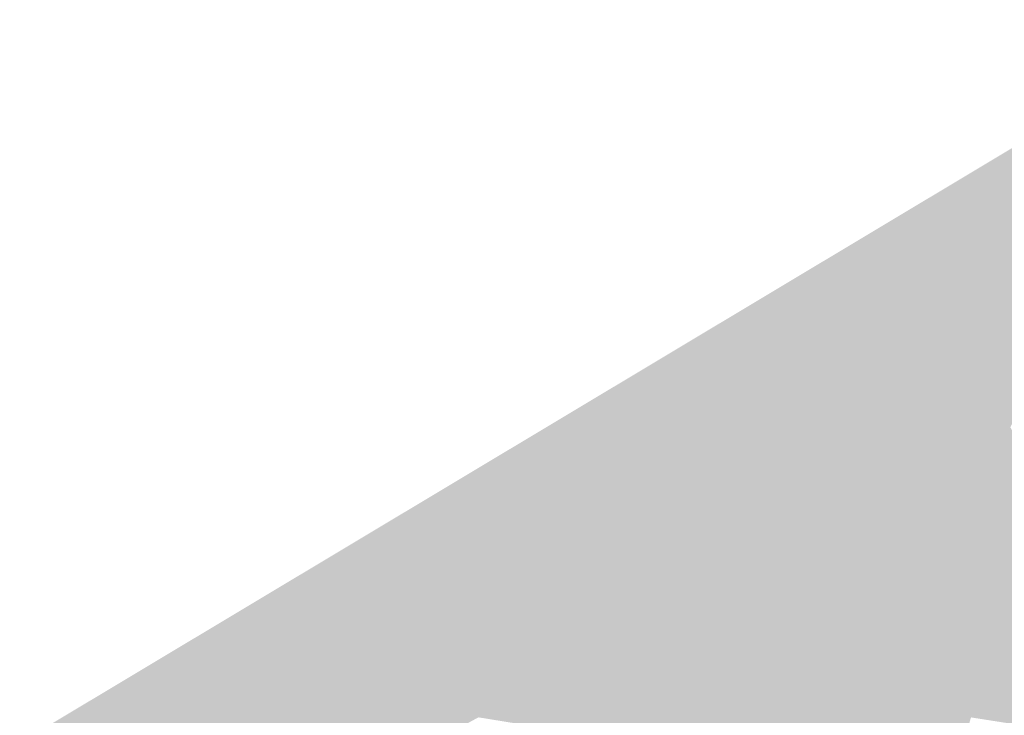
# Model space of a CAD drawing. Header units: metres. Extents: x 164696 to 183842, y 382615 to 387356.
# Tile 782 of 1056: x 182716.74 to 182719.78, y 386655.06 to 386657.2. Entities that reach past the tile are written whole.
import ezdxf

# ---------------------------------------------------------------- set-up
doc = ezdxf.new("R2010")
doc.units = ezdxf.units.M
doc.layers.add('C3D-SURFACE_TINSURFACE', color=7, linetype='Continuous')

msp = doc.modelspace()

# ---------------------------------------------------------------- linework, layer by layer
at = {"layer": 'C3D-SURFACE_TINSURFACE', "color": 11, "linetype": 'Continuous', "lineweight": -3, "true_color": 0xff8585}
for points in [[(182714.2799, 386653.4281), (182720.4644, 386657.2005), (182712.5531, 386652.4572)], [(182718.6247, 386656.0207), (182720.4644, 386657.2005), (182714.2799, 386653.4281)], [(182720.4644, 386657.2005), (182718.127, 386655.4737), (182719.3889, 386655.7201)], [(182718.6247, 386656.0207), (182718.127, 386655.4737), (182720.4644, 386657.2005)], [(182720.4644, 386657.2005), (182719.3889, 386655.7201), (182719.4261, 386655.7404)], [(182720.4644, 386657.2005), (182719.4261, 386655.7404), (182719.4634, 386655.7606)], [(182720.4644, 386657.2005), (182719.4634, 386655.7606), (182719.5007, 386655.7808)], [(182720.4644, 386657.2005), (182719.5007, 386655.7808), (182719.538, 386655.8011)], [(182720.4644, 386657.2005), (182719.538, 386655.8011), (182719.5752, 386655.8213)], [(182720.4644, 386657.2005), (182719.5752, 386655.8213), (182719.6125, 386655.8415)], [(182720.4644, 386657.2005), (182719.6125, 386655.8415), (182719.6498, 386655.8617)], [(182719.687, 386655.882), (182720.4644, 386657.2005), (182719.6498, 386655.8617)], [(182719.687, 386655.882), (182719.7243, 386655.9033), (182720.4644, 386657.2005)], [(182720.4644, 386657.2005), (182719.7243, 386655.9033), (182719.7615, 386655.9236)], [(182720.4644, 386657.2005), (182719.7615, 386655.9236), (182719.7988, 386655.9438)], [(182718.6247, 386656.0207), (182714.2799, 386653.4281), (182715.017, 386653.8201)], [(182718.6247, 386656.0207), (182716.5686, 386654.6451), (182718.127, 386655.4737)], [(182719.7615, 386655.9236), (182719.7243, 386655.9033), (182719.5499, 386655.2786)], [(182719.7615, 386655.9236), (182719.5499, 386655.2786), (182719.5712, 386655.2403)], [(182719.7615, 386655.9236), (182719.5712, 386655.2403), (182719.7988, 386655.9438)], [(182719.7988, 386655.9438), (182719.5712, 386655.2403), (182719.5924, 386655.2021)], [(182720.0576, 386655.4646), (182719.7988, 386655.9438), (182719.5924, 386655.2021)], [(182719.687, 386655.882), (182719.5499, 386655.2786), (182719.7243, 386655.9033)], [(182719.6498, 386655.8617), (182719.6125, 386655.8415), (182719.486, 386655.3934)], [(182719.6498, 386655.8617), (182719.486, 386655.3934), (182719.5073, 386655.3552)], [(182719.687, 386655.882), (182719.6498, 386655.8617), (182719.5073, 386655.3552)], [(182719.687, 386655.882), (182719.5073, 386655.3552), (182719.5286, 386655.3169)], [(182719.687, 386655.882), (182719.5286, 386655.3169), (182719.5499, 386655.2786)], [(182719.6125, 386655.8415), (182719.5752, 386655.8213), (182719.4648, 386655.4317)], [(182719.6125, 386655.8415), (182719.4648, 386655.4317), (182719.486, 386655.3934)], [(182719.538, 386655.8011), (182719.5007, 386655.7808), (182719.4222, 386655.5083)], [(182719.538, 386655.8011), (182719.4222, 386655.5083), (182719.4435, 386655.47)], [(182719.538, 386655.8011), (182719.4435, 386655.47), (182719.5752, 386655.8213)], [(182719.5752, 386655.8213), (182719.4435, 386655.47), (182719.4648, 386655.4317)], [(182719.4634, 386655.7606), (182719.4222, 386655.5083), (182719.5007, 386655.7808)], [(182719.3889, 386655.7201), (182719.4222, 386655.5083), (182719.4261, 386655.7404)], [(182719.4261, 386655.7404), (182719.4222, 386655.5083), (182719.4634, 386655.7606)], [(182719.3517, 386655.6999), (182719.3889, 386655.7201), (182718.127, 386655.4737)], [(182719.3517, 386655.6999), (182719.4222, 386655.5083), (182719.3889, 386655.7201)], [(182719.3144, 386655.6786), (182719.3517, 386655.6999), (182718.127, 386655.4737)], [(182719.2771, 386655.6583), (182719.3144, 386655.6786), (182718.127, 386655.4737)], [(182719.2771, 386655.6583), (182719.4222, 386655.5083), (182719.3144, 386655.6786)], [(182719.3144, 386655.6786), (182719.4222, 386655.5083), (182719.3517, 386655.6999)], [(182719.2399, 386655.6381), (182719.2771, 386655.6583), (182718.127, 386655.4737)], [(182719.2399, 386655.6381), (182719.4222, 386655.5083), (182719.2771, 386655.6583)], [(182719.2399, 386655.6381), (182718.127, 386655.4737), (182719.2026, 386655.6179)], [(182719.1653, 386655.5977), (182719.2026, 386655.6179), (182718.127, 386655.4737)], [(182719.1653, 386655.5977), (182719.4222, 386655.5083), (182719.2026, 386655.6179)], [(182719.2399, 386655.6381), (182719.2026, 386655.6179), (182719.4222, 386655.5083)], [(182719.128, 386655.5774), (182719.1653, 386655.5977), (182718.127, 386655.4737)], [(182719.128, 386655.5774), (182719.4222, 386655.5083), (182719.1653, 386655.5977)], [(182719.0908, 386655.5572), (182719.128, 386655.5774), (182718.127, 386655.4737)], [(182719.0536, 386655.537), (182719.0908, 386655.5572), (182718.127, 386655.4737)], [(182719.0536, 386655.537), (182719.4648, 386655.4317), (182719.0908, 386655.5572)], [(182719.0908, 386655.5572), (182719.4435, 386655.47), (182719.128, 386655.5774)], [(182719.0908, 386655.5572), (182719.4648, 386655.4317), (182719.4435, 386655.47)], [(182719.128, 386655.5774), (182719.4435, 386655.47), (182719.4222, 386655.5083)], [(182719.0163, 386655.5167), (182719.0536, 386655.537), (182718.127, 386655.4737)], [(182719.0163, 386655.5167), (182719.486, 386655.3934), (182719.0536, 386655.537)], [(182719.0536, 386655.537), (182719.486, 386655.3934), (182719.4648, 386655.4317)], [(182718.979, 386655.4965), (182719.0163, 386655.5167), (182718.127, 386655.4737)], [(182718.979, 386655.4965), (182718.127, 386655.4737), (182718.9417, 386655.4763)], [(182718.979, 386655.4965), (182718.9417, 386655.4763), (182719.5286, 386655.3169)], [(182718.979, 386655.4965), (182719.5073, 386655.3552), (182719.0163, 386655.5167)], [(182718.979, 386655.4965), (182719.5286, 386655.3169), (182719.5073, 386655.3552)], [(182719.0163, 386655.5167), (182719.5073, 386655.3552), (182719.486, 386655.3934)], [(182716.8018, 386654.5048), (182718.127, 386655.4737), (182716.5686, 386654.6451)], [(182716.8018, 386654.5048), (182717.3394, 386654.6019), (182718.127, 386655.4737)], [(182717.3394, 386654.6019), (182717.3766, 386654.6222), (182718.127, 386655.4737)], [(182717.3766, 386654.6222), (182717.4139, 386654.6424), (182718.127, 386655.4737)], [(182717.4139, 386654.6424), (182717.4512, 386654.6626), (182718.127, 386655.4737)], [(182717.4512, 386654.6626), (182717.4885, 386654.6829), (182718.127, 386655.4737)], [(182717.4885, 386654.6829), (182717.5257, 386654.7031), (182718.127, 386655.4737)], [(182717.5257, 386654.7031), (182717.563, 386654.7233), (182718.127, 386655.4737)], [(182718.127, 386655.4737), (182717.563, 386654.7233), (182717.6003, 386654.7436)], [(182718.127, 386655.4737), (182717.6003, 386654.7436), (182717.6376, 386654.7638)], [(182717.6748, 386654.784), (182718.127, 386655.4737), (182717.6376, 386654.7638)], [(182717.6748, 386654.784), (182717.712, 386654.8042), (182718.127, 386655.4737)], [(182717.7493, 386654.8256), (182718.127, 386655.4737), (182717.712, 386654.8042)], [(182717.7866, 386654.8458), (182718.127, 386655.4737), (182717.7493, 386654.8256)], [(182717.7866, 386654.8458), (182717.8238, 386654.866), (182718.127, 386655.4737)], [(182717.8238, 386654.866), (182717.8611, 386654.8863), (182718.127, 386655.4737)], [(182717.8611, 386654.8863), (182717.8984, 386654.9065), (182718.127, 386655.4737)], [(182717.8984, 386654.9065), (182717.9357, 386654.9267), (182718.127, 386655.4737)], [(182717.9729, 386654.947), (182718.127, 386655.4737), (182717.9357, 386654.9267)], [(182718.0101, 386654.9672), (182718.127, 386655.4737), (182717.9729, 386654.947)], [(182718.0101, 386654.9672), (182718.1481, 386655.4353), (182718.127, 386655.4737)], [(182718.9045, 386655.4549), (182718.9417, 386655.4763), (182718.127, 386655.4737)], [(182718.127, 386655.4737), (182718.1481, 386655.4353), (182718.6436, 386655.3133)], [(182718.127, 386655.4737), (182718.6436, 386655.3133), (182718.6809, 386655.3336)], [(182718.7182, 386655.3538), (182718.127, 386655.4737), (182718.6809, 386655.3336)], [(182718.7555, 386655.374), (182718.127, 386655.4737), (182718.7182, 386655.3538)], [(182718.7555, 386655.374), (182718.7927, 386655.3942), (182718.127, 386655.4737)], [(182718.8299, 386655.4145), (182718.127, 386655.4737), (182718.7927, 386655.3942)], [(182718.8672, 386655.4347), (182718.127, 386655.4737), (182718.8299, 386655.4145)], [(182718.9045, 386655.4549), (182718.127, 386655.4737), (182718.8672, 386655.4347)], [(182718.9045, 386655.4549), (182719.5499, 386655.2786), (182718.9417, 386655.4763)], [(182718.9417, 386655.4763), (182719.5499, 386655.2786), (182719.5286, 386655.3169)], [(182718.0474, 386654.9874), (182718.1481, 386655.4353), (182718.0101, 386654.9672)], [(182718.0474, 386654.9874), (182718.1692, 386655.3969), (182718.1481, 386655.4353)], [(182718.1692, 386655.3969), (182718.6064, 386655.2931), (182718.1481, 386655.4353)], [(182718.6064, 386655.2931), (182718.6436, 386655.3133), (182718.1481, 386655.4353)], [(182719.3843, 386654.4774), (182718.8672, 386655.4347), (182718.8299, 386655.4145)], [(182718.9045, 386655.4549), (182718.8672, 386655.4347), (182719.5712, 386655.2403)], [(182719.3843, 386654.4774), (182719.5924, 386655.2021), (182718.8672, 386655.4347)], [(182718.8672, 386655.4347), (182719.5924, 386655.2021), (182719.5712, 386655.2403)], [(182718.9045, 386655.4549), (182719.5712, 386655.2403), (182719.5499, 386655.2786)], [(182720.0576, 386655.4646), (182719.5924, 386655.2021), (182720.0348, 386655.0697)], [(182719.3471, 386654.4572), (182718.8299, 386655.4145), (182718.7927, 386655.3942)], [(182719.3843, 386654.4774), (182718.8299, 386655.4145), (182719.3471, 386654.4572)], [(182718.0474, 386654.9874), (182718.0847, 386655.0077), (182718.1692, 386655.3969)], [(182718.0847, 386655.0077), (182718.1903, 386655.3586), (182718.1692, 386655.3969)], [(182718.1903, 386655.3586), (182718.5691, 386655.2729), (182718.1692, 386655.3969)], [(182718.1692, 386655.3969), (182718.5691, 386655.2729), (182718.6064, 386655.2931)], [(182718.7555, 386655.374), (182718.7182, 386655.3538), (182718.5491, 386654.7063)], [(182718.7555, 386655.374), (182718.5491, 386654.7063), (182718.5702, 386654.6679)], [(182719.3098, 386654.437), (182718.7927, 386655.3942), (182718.5702, 386654.6679)], [(182718.7555, 386655.374), (182718.5702, 386654.6679), (182718.7927, 386655.3942)], [(182719.3471, 386654.4572), (182718.7927, 386655.3942), (182719.3098, 386654.437)], [(182718.0847, 386655.0077), (182718.122, 386655.029), (182718.1903, 386655.3586)], [(182718.122, 386655.029), (182718.2114, 386655.3202), (182718.1903, 386655.3586)], [(182718.5318, 386655.2526), (182718.1903, 386655.3586), (182718.2114, 386655.3202)], [(182718.5318, 386655.2526), (182718.5691, 386655.2729), (182718.1903, 386655.3586)], [(182718.7182, 386655.3538), (182718.6809, 386655.3336), (182718.528, 386654.7446)], [(182718.7182, 386655.3538), (182718.528, 386654.7446), (182718.5491, 386654.7063)], [(182718.122, 386655.029), (182718.1592, 386655.0492), (182718.2114, 386655.3202)], [(182718.1592, 386655.0492), (182718.2325, 386655.2818), (182718.2114, 386655.3202)], [(182718.2325, 386655.2818), (182718.4946, 386655.2313), (182718.2114, 386655.3202)], [(182718.5318, 386655.2526), (182718.2114, 386655.3202), (182718.4946, 386655.2313)], [(182718.4857, 386654.8214), (182718.6436, 386655.3133), (182718.6064, 386655.2931)], [(182718.4857, 386654.8214), (182718.5069, 386654.783), (182718.6436, 386655.3133)], [(182718.5069, 386654.783), (182718.528, 386654.7446), (182718.6809, 386655.3336)], [(182718.5069, 386654.783), (182718.6809, 386655.3336), (182718.6436, 386655.3133)], [(182718.4646, 386654.8598), (182718.6064, 386655.2931), (182718.5691, 386655.2729)], [(182718.4646, 386654.8598), (182718.4857, 386654.8214), (182718.6064, 386655.2931)], [(182718.1592, 386655.0492), (182718.1965, 386655.0695), (182718.2325, 386655.2818)], [(182718.2536, 386655.2435), (182718.2325, 386655.2818), (182718.1965, 386655.0695)], [(182718.2536, 386655.2435), (182718.4573, 386655.2111), (182718.2325, 386655.2818)], [(182718.2325, 386655.2818), (182718.4573, 386655.2111), (182718.4946, 386655.2313)], [(182718.5318, 386655.2526), (182718.4946, 386655.2313), (182718.4224, 386654.9365)], [(182718.5318, 386655.2526), (182718.4224, 386654.9365), (182718.4435, 386654.8981)], [(182718.5318, 386655.2526), (182718.4435, 386654.8981), (182718.5691, 386655.2729)], [(182718.4435, 386654.8981), (182718.4646, 386654.8598), (182718.5691, 386655.2729)], [(182718.2536, 386655.2435), (182718.1965, 386655.0695), (182718.2337, 386655.0897)], [(182718.2747, 386655.2051), (182718.2536, 386655.2435), (182718.2337, 386655.0897)], [(182718.2536, 386655.2435), (182718.2747, 386655.2051), (182718.4201, 386655.1908)], [(182718.2536, 386655.2435), (182718.4201, 386655.1908), (182718.4573, 386655.2111)], [(182718.4946, 386655.2313), (182718.4573, 386655.2111), (182718.4013, 386654.9749)], [(182718.4946, 386655.2313), (182718.4013, 386654.9749), (182718.4224, 386654.9365)], [(182718.2747, 386655.2051), (182718.2337, 386655.0897), (182718.271, 386655.1099)], [(182718.2958, 386655.1667), (182718.2747, 386655.2051), (182718.271, 386655.1099)], [(182718.2747, 386655.2051), (182718.2958, 386655.1667), (182718.3828, 386655.1706)], [(182718.2747, 386655.2051), (182718.3828, 386655.1706), (182718.4201, 386655.1908)], [(182718.3802, 386655.0132), (182718.4573, 386655.2111), (182718.4201, 386655.1908)], [(182718.3802, 386655.0132), (182718.4013, 386654.9749), (182718.4573, 386655.2111)], [(182719.3843, 386654.4774), (182719.6137, 386655.1638), (182719.5924, 386655.2021)], [(182720.0348, 386655.0697), (182719.5924, 386655.2021), (182719.6137, 386655.1638)], [(182718.2958, 386655.1667), (182718.271, 386655.1099), (182718.3083, 386655.1301)], [(182718.2958, 386655.1667), (182718.3455, 386655.1504), (182718.3828, 386655.1706)], [(182718.2958, 386655.1667), (182718.3083, 386655.1301), (182718.3169, 386655.1283)], [(182718.2958, 386655.1667), (182718.3169, 386655.1283), (182718.3455, 386655.1504)], [(182718.338, 386655.09), (182718.3828, 386655.1706), (182718.3455, 386655.1504)], [(182718.3591, 386655.0516), (182718.3828, 386655.1706), (182718.338, 386655.09)], [(182718.3591, 386655.0516), (182718.4201, 386655.1908), (182718.3828, 386655.1706)], [(182718.3591, 386655.0516), (182718.3802, 386655.0132), (182718.4201, 386655.1908)], [(182719.403, 386654.4875), (182719.6137, 386655.1638), (182719.3843, 386654.4774)], [(182719.403, 386654.4875), (182719.4353, 386654.5452), (182719.6137, 386655.1638)], [(182719.4369, 386654.5425), (182719.6137, 386655.1638), (182719.4353, 386654.5452)], [(182719.4369, 386654.5425), (182719.635, 386655.1255), (182719.6137, 386655.1638)], [(182720.0943, 386655.0203), (182720.0704, 386655.0478), (182719.6137, 386655.1638)], [(182720.0348, 386655.0697), (182719.6137, 386655.1638), (182720.0704, 386655.0478)], [(182720.0943, 386655.0203), (182719.6137, 386655.1638), (182719.635, 386655.1255)], [(182718.3169, 386655.1283), (182718.338, 386655.09), (182718.3455, 386655.1504)], [(182718.338, 386655.09), (182718.271, 386655.1099), (182718.2337, 386655.0897)], [(182718.338, 386655.09), (182718.3083, 386655.1301), (182718.271, 386655.1099)], [(182718.338, 386655.09), (182718.3169, 386655.1283), (182718.3083, 386655.1301)], [(182719.4309, 386654.5027), (182719.4589, 386654.5179), (182719.635, 386655.1255)], [(182719.4309, 386654.5027), (182719.635, 386655.1255), (182719.4369, 386654.5425)], [(182719.4589, 386654.5179), (182719.6563, 386655.0872), (182719.635, 386655.1255)], [(182720.1002, 386655.0097), (182719.635, 386655.1255), (182720.0294, 386655.0081)], [(182720.0943, 386655.0203), (182719.635, 386655.1255), (182720.1002, 386655.0097)], [(182719.9856, 386655.0072), (182720.0294, 386655.0081), (182719.635, 386655.1255)], [(182719.9856, 386655.0072), (182719.635, 386655.1255), (182719.6563, 386655.0872)], [(182718.3591, 386655.0516), (182718.2337, 386655.0897), (182718.1965, 386655.0695)], [(182718.3591, 386655.0516), (182718.338, 386655.09), (182718.2337, 386655.0897)], [(182719.4589, 386654.5179), (182719.4962, 386654.5381), (182719.6563, 386655.0872)], [(182719.6563, 386655.0872), (182719.4962, 386654.5381), (182719.5335, 386654.5583)], [(182719.6563, 386655.0872), (182719.5335, 386654.5583), (182719.6775, 386655.049)], [(182719.9856, 386655.0072), (182719.6563, 386655.0872), (182719.903, 386655.0136)], [(182719.903, 386655.0136), (182719.6563, 386655.0872), (182719.6775, 386655.049)], [(182718.1592, 386655.0492), (182718.3802, 386655.0132), (182718.1965, 386655.0695)], [(182718.3591, 386655.0516), (182718.1965, 386655.0695), (182718.3802, 386655.0132)]]:
    msp.add_solid(points, dxfattribs=at)
at = {"layer": 'C3D-SURFACE_TINSURFACE', "color": 61, "linetype": 'Continuous', "lineweight": -3, "true_color": 0xe4eb6b}
for points in [[(182716.0491, 386654.3689), (182718.6247, 386656.0207), (182715.017, 386653.8201)], [(182716.0491, 386654.3689), (182716.5686, 386654.6451), (182718.6247, 386656.0207)]]:
    msp.add_solid(points, dxfattribs=at)

doc.saveas('drawing.dxf')
